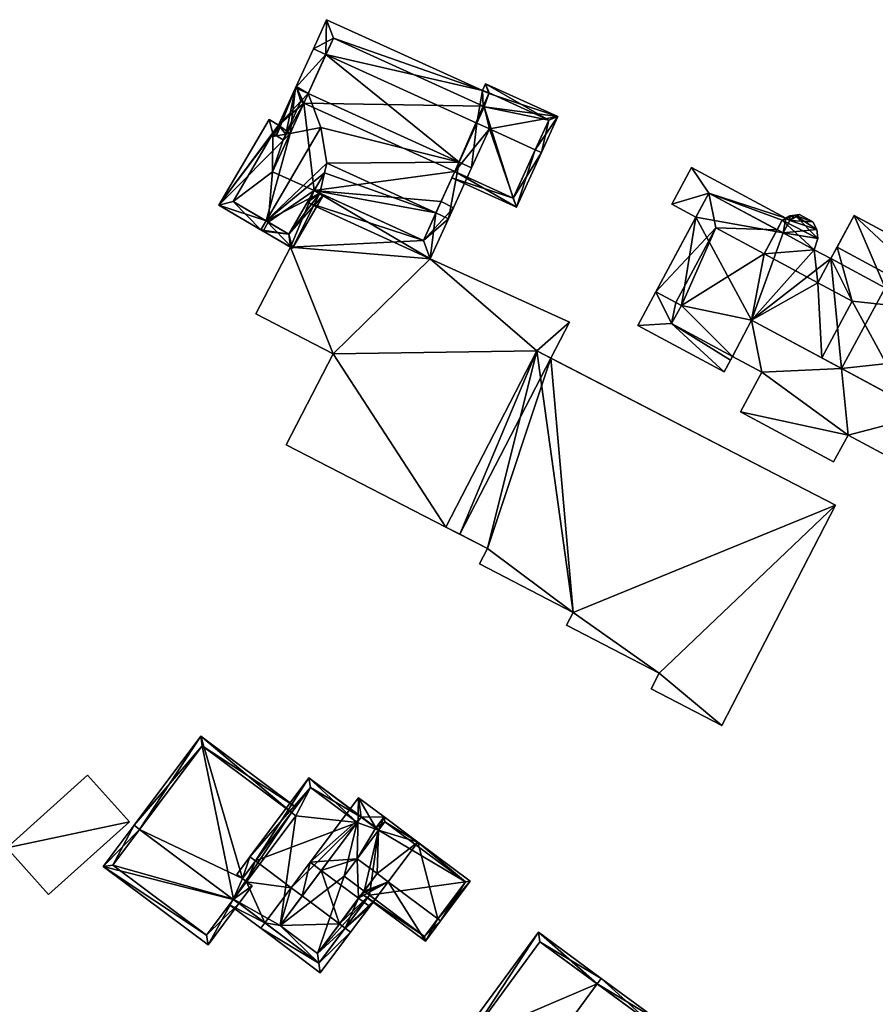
# Model space of a CAD drawing. Header units: inches. Extents: x 2685601 to 2690022, y 1235992 to 1239010.
# Tile 270 of 390: x 2689033 to 2689095, y 1237403 to 1237474. Entities that reach past the tile are written whole.
import ezdxf

# ---------------------------------------------------------------- set-up
doc = ezdxf.new("R2010")
doc.units = ezdxf.units.IN
doc.header["$MEASUREMENT"] = 0
doc.layers.add('Gebaeude Einzelhaus', color=10, linetype='Continuous')

msp = doc.modelspace()

# ---------------------------------------------------------------- meshes
at = {"layer": 'Gebaeude Einzelhaus'}
mesh = msp.add_polyface(dxfattribs=at)
corners = [(2689055.12, 1237471.391, 448.309), (2689055.165, 1237473.904, 446.886), (2689054.21, 1237471.805, 448.309), (2689066.45, 1237468.768, 446.886), (2689066.042, 1237466.42, 448.309), (2689066.49, 1237467.651, 447.503), (2689066.583, 1237467.609, 447.503), (2689066.904, 1237468.561, 446.886), (2689052.92, 1237468.969, 451.247), (2689053.83, 1237468.555, 451.247), (2689064.751, 1237463.585, 451.247), (2689065.661, 1237463.171, 451.247), (2689066.951, 1237466.006, 448.309), (2689063.991, 1237459.503, 447.55), (2689063.081, 1237459.916, 447.549), (2689054.74, 1237466.096, 449.541), (2689055.176, 1237463.514, 447.55), (2689052.521, 1237465.678, 448.349), (2689051.551, 1237465.496, 447.828), (2689051.319, 1237465.452, 447.703), (2689052.219, 1237465.622, 448.187), (2689052.034, 1237465.214, 447.776), (2689054.259, 1237461.532, 446.77), (2689053.752, 1237460.664, 446.413), (2689062.673, 1237456.605, 446.413), (2689055.016, 1237462.827, 447.303), (2689062.176, 1237457.929, 446.77), (2689054.67, 1237461.345, 446.77), (2689055.661, 1237472.579, 447.503), (2689063.464, 1237460.758, 444.819), (2689064.445, 1237462.912, 446.631), (2689062.176, 1237457.929, 444.816), (2689064.445, 1237462.912, 437.566), (2689063.464, 1237460.758, 437.566), (2689055.661, 1237472.579, 437.566), (2689066.49, 1237467.651, 437.566), (2689053.519, 1237467.872, 448.177), (2689053.519, 1237467.872, 437.566), (2689054.259, 1237461.532, 444.816), (2689066.583, 1237467.609, 437.566), (2689054.259, 1237461.532, 437.566), (2689062.176, 1237457.929, 437.566), (2689051.256, 1237462.899, 437.566)]
mesh.append_faces([[corners[k] for k in face] for face in [(3, 28, 1), (1, 28, 2), (2, 28, 0), (3, 5, 28), (3, 7, 5), (11, 4, 12), (11, 10, 4), (14, 10, 13), (13, 10, 11), (27, 23, 22), (27, 26, 23), (23, 26, 24), (24, 26, 13), (13, 26, 14), (8, 18, 19), (8, 20, 18), (18, 20, 21), (8, 17, 20), (8, 9, 17), (2, 0, 8), (8, 0, 9), (22, 14, 25), (25, 14, 16), (22, 24, 14), (14, 24, 13), (22, 23, 24), (20, 18, 21), (17, 8, 20), (20, 8, 18), (18, 8, 19), (15, 9, 17), (17, 9, 8), (14, 10, 16), (16, 10, 15), (15, 10, 9), (14, 13, 10), (10, 13, 11), (4, 11, 12), (0, 10, 4), (4, 10, 11), (0, 9, 10), (2, 8, 0), (0, 8, 9), (3, 5, 7), (3, 4, 5), (5, 4, 6), (3, 0, 4), (3, 1, 0), (0, 1, 2)]], dxfattribs={"color": 13})
mesh.append_faces([[corners[k] for k in face] for face in [(37, 40, 42), (40, 33, 41), (37, 32, 40), (40, 32, 33), (37, 35, 32), (32, 35, 39), (37, 34, 35), (27, 31, 26), (27, 38, 31), (27, 22, 38), (9, 36, 17), (36, 28, 37), (37, 28, 34), (9, 0, 36), (36, 0, 28), (34, 5, 35), (34, 28, 5), (10, 30, 4), (30, 29, 32), (32, 29, 33), (29, 26, 31), (10, 14, 30), (30, 14, 29), (29, 14, 26)]], dxfattribs={"color": 41})
mesh = msp.add_polyface(dxfattribs=at)
corners = [(2689051.695, 1237466.28, 447.638), (2689051.001, 1237466.685, 447.076), (2689047.371, 1237460.475, 447.076), (2689050.794, 1237459.343, 449.54), (2689050.416, 1237458.696, 449.54), (2689052.521, 1237465.678, 448.349), (2689054.74, 1237466.096, 449.541), (2689053.519, 1237467.872, 448.177), (2689052.963, 1237469.065, 447.421), (2689053.831, 1237468.558, 448.124), (2689052.693, 1237457.365, 446.413), (2689054.946, 1237461.22, 446.413), (2689054.67, 1237461.345, 446.77), (2689055.016, 1237462.827, 447.303), (2689055.176, 1237463.514, 447.55), (2689052.424, 1237458.391, 447.302), (2689053.301, 1237467.999, 448.001), (2689052.219, 1237465.622, 448.187), (2689051.551, 1237465.496, 447.828), (2689052.034, 1237465.214, 448.219), (2689051.27, 1237465.66, 447.6), (2689048.398, 1237460.744, 447.601), (2689053.519, 1237467.872, 437.566), (2689053.301, 1237467.999, 437.566), (2689052.034, 1237465.214, 437.566), (2689052.034, 1237465.214, 447.776), (2689051.27, 1237465.66, 437.566), (2689048.398, 1237460.744, 437.566), (2689050.934, 1237459.262, 444.812), (2689050.934, 1237459.262, 437.566), (2689052.424, 1237458.391, 444.812), (2689054.259, 1237461.532, 446.77), (2689054.259, 1237461.532, 444.816), (2689051.256, 1237462.899, 437.566), (2689054.259, 1237461.532, 437.566), (2689052.424, 1237458.391, 437.566)]
mesh.append_faces([[corners[k] for k in face] for face in [(2, 21, 4), (4, 21, 3), (0, 20, 1), (1, 20, 2), (2, 20, 21), (0, 18, 20), (0, 17, 18), (18, 17, 19), (9, 16, 8), (8, 16, 0), (0, 16, 17), (9, 7, 16), (11, 15, 12), (12, 15, 13), (15, 4, 3), (11, 10, 15), (15, 10, 4), (10, 3, 4), (3, 14, 6), (3, 13, 14), (10, 12, 3), (3, 12, 13), (10, 11, 12), (0, 7, 8), (8, 7, 9), (0, 5, 7), (5, 3, 6), (0, 2, 5), (5, 2, 3), (3, 2, 4), (0, 1, 2)]], dxfattribs={"color": 13})
mesh.append_faces([[corners[k] for k in face] for face in [(29, 34, 35), (26, 33, 27), (27, 33, 29), (29, 33, 34), (26, 24, 33), (33, 24, 22), (22, 24, 23), (31, 30, 32), (13, 15, 31), (31, 15, 30), (15, 28, 30), (28, 27, 29), (15, 21, 28), (28, 21, 27), (15, 3, 21), (21, 20, 27), (27, 20, 26), (25, 18, 19), (25, 20, 18), (25, 24, 20), (20, 24, 26), (23, 25, 16), (16, 25, 17), (17, 25, 19), (23, 24, 25), (23, 16, 22), (22, 16, 7)]], dxfattribs={"color": 41})
mesh = msp.add_polyface(dxfattribs=at)
corners = [(2689066.951, 1237466.006, 448.309), (2689066.042, 1237466.42, 448.309), (2689064.445, 1237462.912, 446.631), (2689068.92, 1237460.325, 446.413), (2689064.237, 1237462.456, 446.413), (2689070.269, 1237464.497, 448.309), (2689070.724, 1237464.29, 448.309), (2689066.583, 1237467.609, 447.503), (2689071.908, 1237466.89, 446.546), (2689066.904, 1237468.561, 446.886), (2689066.49, 1237467.651, 447.503), (2689066.678, 1237469.27, 446.546), (2689066.45, 1237468.768, 446.886), (2689068.673, 1237460.988, 446.631), (2689071.245, 1237466.643, 446.854), (2689066.925, 1237468.608, 446.855), (2689066.925, 1237468.608, 437.566), (2689071.245, 1237466.643, 437.566), (2689066.49, 1237467.651, 437.566), (2689064.445, 1237462.912, 437.566), (2689068.673, 1237460.988, 437.566), (2689066.583, 1237467.609, 437.566)]
mesh.append_faces([[corners[k] for k in face] for face in [(11, 15, 12), (12, 15, 9), (11, 14, 15), (14, 6, 5), (11, 8, 14), (14, 8, 6), (4, 13, 3), (3, 13, 6), (6, 13, 5), (4, 2, 13), (9, 11, 12), (9, 8, 11), (8, 5, 6), (8, 0, 5), (10, 7, 9), (9, 7, 8), (8, 7, 0), (0, 7, 1), (0, 3, 5), (5, 3, 6), (0, 2, 3), (3, 2, 4), (0, 1, 2)]], dxfattribs={"color": 13})
mesh.append_faces([[corners[k] for k in face] for face in [(17, 21, 16), (16, 21, 18), (17, 20, 21), (21, 20, 19), (14, 13, 17), (17, 13, 20), (14, 5, 13), (20, 13, 19), (19, 13, 2), (9, 18, 10), (9, 15, 18), (18, 15, 16), (15, 14, 16), (16, 14, 17)]], dxfattribs={"color": 41})
mesh = msp.add_polyface(dxfattribs=at)
corners = [(2689091.004, 1237449.426, 454.789), (2689093.208, 1237453.523, 454.789), (2689090.723, 1237454.859, 454.789), (2689085.928, 1237452.156, 454.789), (2689086.838, 1237456.949, 454.789), (2689080.85, 1237453.221, 454.789), (2689083.331, 1237458.835, 454.789), (2689080.433, 1237453.446, 454.789), (2689084.541, 1237449.539, 454.789), (2689080.141, 1237451.905, 454.789), (2689087.782, 1237458.703, 452.309), (2689082.843, 1237461.36, 452.309), (2689078.999, 1237454.216, 452.309), (2689097.294, 1237446.043, 454.789), (2689100.878, 1237449.57, 452.309), (2689100.885, 1237452.719, 454.789), (2689098.601, 1237445.34, 452.309), (2689101.969, 1237448.984, 450.238), (2689104.518, 1237453.723, 450.238), (2689093.345, 1237459.733, 450.238), (2689092.111, 1237457.439, 454.789), (2689091.667, 1237456.613, 454.789), (2689091.004, 1237449.427, 454.789), (2689082.843, 1237461.36, 451.66), (2689081.579, 1237463.206, 451.66), (2689080.148, 1237460.548, 451.66), (2689088.405, 1237459.535, 451.66), (2689081.899, 1237459.606, 451.66), (2689088.149, 1237459.386, 451.66), (2689087.782, 1237458.703, 451.66), (2689090.465, 1237457.26, 454.789), (2689088.149, 1237459.386, 454.789), (2689090.713, 1237458.064, 454.789), (2689089.052, 1237459.756, 454.789), (2689088.694, 1237459.703, 454.789), (2689090.645, 1237458.719, 454.789), (2689090.369, 1237459.284, 454.789), (2689089.396, 1237459.808, 454.789), (2689092.905, 1237443.839, 452.309), (2689086.659, 1237448.4, 452.309), (2689085.118, 1237445.534, 452.309), (2689092.438, 1237448.655, 452.309), (2689085.928, 1237452.156, 452.309), (2689084.541, 1237449.539, 452.309), (2689091.864, 1237441.904, 452.309), (2689096.696, 1237441.799, 452.309), (2689080.141, 1237451.905, 452.309), (2689084.397, 1237449.268, 452.309), (2689077.689, 1237451.78, 452.309), (2689080.433, 1237453.446, 452.309), (2689083.946, 1237448.414, 452.309), (2689080.85, 1237453.221, 452.309), (2689078.999, 1237454.216, 442.624), (2689081.899, 1237459.605, 442.624), (2689090.465, 1237457.26, 452.309), (2689091.667, 1237456.613, 442.624), (2689090.465, 1237457.26, 442.624), (2689091.667, 1237456.613, 452.309), (2689095.584, 1237454.506, 442.624), (2689092.438, 1237448.655, 442.624), (2689085.928, 1237452.156, 442.624), (2689080.85, 1237453.221, 442.624), (2689084.541, 1237449.539, 442.624), (2689088.201, 1237458.478, 442.624), (2689080.141, 1237451.905, 442.624), (2689082.843, 1237461.36, 442.624), (2689093.345, 1237459.733, 442.624), (2689104.518, 1237453.723, 442.624), (2689100.878, 1237449.57, 442.624), (2689098.601, 1237445.34, 442.624), (2689101.969, 1237448.984, 442.624), (2689081.579, 1237463.206, 442.624), (2689088.405, 1237459.535, 442.624), (2689080.148, 1237460.548, 442.624), (2689081.899, 1237459.606, 442.624), (2689088.688, 1237459.383, 442.624), (2689090.645, 1237458.719, 442.624), (2689090.713, 1237458.064, 442.624), (2689090.369, 1237459.284, 442.624), (2689089.396, 1237459.808, 442.624), (2689089.052, 1237459.756, 442.624), (2689088.694, 1237459.703, 442.624), (2689077.689, 1237451.78, 442.624), (2689083.946, 1237448.414, 442.624), (2689084.397, 1237449.268, 442.624), (2689086.659, 1237448.4, 442.624), (2689085.118, 1237445.534, 442.624), (2689091.864, 1237441.904, 442.624), (2689092.905, 1237443.839, 442.624), (2689096.696, 1237441.799, 442.624)]
mesh.append_faces([[corners[k] for k in face] for face in [(49, 46, 51), (46, 50, 47), (46, 48, 50), (49, 12, 46), (46, 12, 48), (43, 46, 47), (41, 38, 16), (16, 38, 45), (38, 40, 44), (43, 39, 42), (42, 39, 41), (41, 39, 38), (38, 39, 40), (33, 36, 37), (33, 35, 36), (33, 32, 35), (30, 2, 21), (30, 4, 2), (34, 31, 33), (33, 31, 32), (32, 31, 30), (30, 31, 4), (26, 23, 28), (28, 23, 29), (23, 25, 27), (26, 24, 23), (23, 24, 25), (21, 1, 20), (20, 1, 15), (15, 1, 13), (13, 1, 22), (21, 2, 1), (18, 19, 15), (15, 19, 20), (14, 18, 15), (14, 17, 18), (16, 14, 13), (13, 14, 15), (7, 6, 12), (12, 6, 11), (6, 10, 11), (6, 4, 10), (3, 5, 8), (8, 5, 9), (5, 6, 7), (3, 4, 5), (5, 4, 6), (0, 2, 3), (3, 2, 4), (0, 1, 2)]], dxfattribs={"color": 13})
mesh.append_faces([[corners[k] for k in face] for face in [(52, 64, 82), (82, 64, 83), (83, 64, 84), (52, 61, 64), (62, 84, 64), (86, 88, 87), (88, 69, 89), (88, 59, 69), (86, 85, 88), (88, 85, 59), (59, 85, 60), (60, 85, 62), (45, 69, 16), (45, 89, 69), (45, 38, 89), (89, 38, 88), (38, 44, 88), (88, 44, 87), (44, 40, 87), (87, 40, 86), (40, 39, 86), (86, 39, 85), (39, 43, 85), (85, 43, 62), (43, 47, 62), (62, 47, 84), (47, 50, 84), (84, 50, 83), (50, 48, 83), (83, 48, 82), (12, 52, 48), (48, 52, 82), (80, 75, 81), (81, 75, 72), (63, 77, 56), (75, 76, 63), (63, 76, 77), (75, 78, 76), (80, 79, 75), (75, 79, 78), (54, 32, 30), (56, 77, 54), (54, 77, 32), (21, 57, 30), (30, 57, 54), (10, 28, 29), (4, 31, 10), (10, 31, 28), (31, 26, 28), (26, 81, 72), (31, 34, 26), (26, 34, 81), (34, 33, 81), (81, 33, 80), (33, 37, 80), (80, 37, 79), (37, 36, 79), (79, 36, 78), (36, 35, 78), (78, 35, 76), (35, 32, 76), (76, 32, 77), (72, 65, 71), (71, 65, 73), (73, 65, 74), (72, 63, 65), (72, 75, 63), (73, 74, 25), (25, 74, 27), (25, 24, 73), (73, 24, 71), (24, 26, 71), (71, 26, 72), (58, 68, 59), (59, 68, 69), (58, 67, 68), (68, 67, 70), (58, 66, 67), (58, 55, 66), (18, 17, 67), (67, 17, 70), (17, 68, 70), (17, 14, 68), (69, 68, 16), (16, 68, 14), (16, 13, 41), (41, 13, 22), (20, 57, 21), (20, 19, 57), (57, 19, 55), (55, 19, 66), (19, 18, 66), (66, 18, 67), (63, 53, 65), (53, 61, 52), (61, 62, 64), (55, 60, 56), (56, 60, 63), (63, 60, 53), (53, 60, 61), (61, 60, 62), (55, 59, 60), (55, 58, 59), (57, 55, 54), (54, 55, 56), (23, 10, 29), (23, 11, 10), (0, 42, 41), (0, 3, 42), (3, 8, 42), (42, 8, 43), (46, 43, 9), (9, 43, 8), (51, 46, 5), (5, 46, 9), (49, 51, 7), (7, 51, 5), (7, 12, 49), (12, 27, 52), (52, 27, 53), (12, 11, 27), (27, 11, 23)]], dxfattribs={"color": 41})
mesh = msp.add_polyface(dxfattribs=at)
corners = [(2689066.803, 1237435.629, 446.413), (2689070.389, 1237449.93, 446.413), (2689063.804, 1237437.178, 446.413), (2689073.018, 1237431.011, 446.413), (2689092.009, 1237438.766, 446.413), (2689066.228, 1237434.518, 446.413), (2689079.239, 1237426.618, 446.413), (2689072.536, 1237430.079, 446.413), (2689083.776, 1237422.823, 446.413), (2689078.648, 1237425.471, 446.413), (2689055.646, 1237449.724, 444.806), (2689052.553, 1237457.446, 444.811), (2689050.055, 1237452.611, 444.806), (2689062.673, 1237456.605, 444.815), (2689062.176, 1237457.929, 444.816), (2689054.259, 1237461.532, 444.816), (2689052.424, 1237458.391, 444.812), (2689050.589, 1237458.594, 444.811), (2689063.804, 1237437.178, 444.8), (2689052.249, 1237443.144, 444.8), (2689070.389, 1237449.93, 444.812), (2689072.741, 1237452.024, 444.815), (2689071.392, 1237449.412, 444.812), (2689064.355, 1237460.298, 444.819), (2689063.464, 1237460.758, 444.819), (2689050.934, 1237459.262, 444.812), (2689092.009, 1237438.766, 437.566), (2689071.393, 1237449.411, 437.566), (2689064.807, 1237436.66, 437.566), (2689066.803, 1237435.629, 437.566), (2689063.803, 1237437.177, 437.566), (2689066.228, 1237434.518, 437.566), (2689073.018, 1237431.011, 437.566), (2689072.536, 1237430.079, 437.566), (2689079.239, 1237426.618, 437.566), (2689078.648, 1237425.471, 437.566), (2689083.776, 1237422.823, 437.566), (2689070.389, 1237449.93, 437.566), (2689064.355, 1237460.298, 437.566), (2689063.464, 1237460.758, 437.566), (2689050.934, 1237459.262, 437.566), (2689050.589, 1237458.594, 437.566), (2689052.553, 1237457.446, 437.566), (2689050.055, 1237452.611, 437.566), (2689055.646, 1237449.724, 437.566), (2689052.249, 1237443.144, 437.566), (2689072.741, 1237452.024, 437.566), (2689062.673, 1237456.605, 437.566), (2689052.424, 1237458.391, 437.566), (2689054.259, 1237461.532, 437.566), (2689062.176, 1237457.929, 437.566)]
mesh.append_faces([[corners[k] for k in face] for face in [(17, 16, 25), (14, 23, 24), (14, 13, 23), (13, 20, 21), (21, 20, 22), (13, 10, 20), (20, 10, 18), (18, 10, 19), (17, 11, 16), (16, 11, 15), (15, 11, 14), (14, 11, 13), (13, 11, 10), (10, 11, 12), (4, 6, 8), (8, 6, 9), (4, 3, 6), (6, 3, 7), (3, 0, 5), (4, 1, 3), (3, 1, 0), (0, 1, 2)]], dxfattribs={"color": 13})
mesh.append_faces([[corners[k] for k in face] for face in [(47, 50, 38), (38, 50, 39), (48, 41, 40), (47, 42, 50), (50, 42, 49), (49, 42, 48), (48, 42, 41), (47, 44, 42), (42, 44, 43), (44, 30, 45), (46, 37, 47), (47, 37, 44), (44, 37, 30), (46, 27, 37), (23, 13, 38), (38, 13, 47), (13, 21, 47), (47, 21, 46), (46, 22, 27), (46, 21, 22), (19, 30, 18), (19, 45, 30), (19, 44, 45), (19, 10, 44), (10, 12, 44), (44, 12, 43), (12, 42, 43), (12, 11, 42), (11, 17, 42), (42, 17, 41), (41, 17, 40), (40, 17, 25), (23, 38, 24), (24, 38, 39), (27, 28, 37), (37, 28, 30), (27, 29, 28), (27, 32, 29), (29, 32, 31), (32, 34, 33), (34, 36, 35), (27, 26, 32), (32, 26, 34), (34, 26, 36), (4, 8, 26), (26, 8, 36), (8, 9, 36), (36, 9, 35), (9, 6, 35), (35, 6, 34), (6, 7, 34), (34, 7, 33), (7, 3, 33), (33, 3, 32), (3, 5, 32), (32, 5, 31), (5, 0, 31), (31, 0, 29), (18, 0, 2), (18, 29, 0), (30, 28, 18), (18, 28, 29), (2, 20, 18), (2, 1, 20), (1, 22, 20), (22, 26, 27), (1, 4, 22), (22, 4, 26)]], dxfattribs={"color": 41})
mesh = msp.add_polyface(dxfattribs=at)
corners = [(2689048.418, 1237410.236, 445.565), (2689039, 1237412.616, 443.859), (2689046.585, 1237406.948, 443.859), (2689041.634, 1237415.306, 445.565), (2689041.234, 1237415.605, 445.565), (2689048.819, 1237409.936, 445.565), (2689052.636, 1237416.521, 442.097), (2689052.935, 1237416.921, 441.868), (2689046.059, 1237422.06, 441.868), (2689049.07, 1237411.75, 444.83), (2689049.779, 1237411.22, 444.83), (2689049.378, 1237411.52, 444.83), (2689039.7, 1237412.718, 444.088), (2689046.484, 1237407.648, 444.088), (2689046.16, 1237421.36, 442.097), (2689046.16, 1237421.36, 435.807), (2689052.636, 1237416.521, 435.807), (2689039.7, 1237412.718, 435.807), (2689046.484, 1237407.648, 435.807), (2689048.428, 1237410.249, 444.092), (2689048.428, 1237410.249, 435.807), (2689052.944, 1237416.29, 435.807)]
mesh.append_faces([[corners[k] for k in face] for face in [(14, 7, 6), (14, 8, 7), (14, 4, 8), (14, 3, 4), (5, 0, 10), (10, 0, 11), (1, 13, 2), (2, 13, 5), (5, 13, 0), (4, 12, 1), (1, 12, 13), (4, 3, 12), (9, 0, 11), (11, 0, 10), (10, 0, 5), (9, 3, 0), (6, 8, 9), (9, 8, 3), (3, 8, 4), (6, 7, 8), (0, 2, 5), (4, 1, 3), (3, 1, 0), (0, 1, 2)]], dxfattribs={"color": 13})
mesh.append_faces([[corners[k] for k in face] for face in [(16, 20, 15), (15, 20, 17), (17, 20, 18), (16, 21, 20), (19, 13, 20), (20, 13, 18), (11, 0, 19), (19, 0, 13), (13, 12, 18), (18, 12, 17), (3, 17, 12), (3, 14, 17), (17, 14, 15), (15, 6, 16), (15, 14, 6)]], dxfattribs={"color": 41})
mesh = msp.add_polyface(dxfattribs=at)
corners = [(2689040.895, 1237415.854, 441.104), (2689032.024, 1237413.963, 440.109), (2689035.048, 1237410.598, 441.104), (2689037.871, 1237419.219, 440.109), (2689040.895, 1237415.854, 435.147), (2689037.871, 1237419.219, 435.147), (2689032.024, 1237413.963, 435.147), (2689035.048, 1237410.598, 435.147)]
mesh.append_faces([[corners[k] for k in face] for face in [(3, 1, 0), (0, 1, 2)]], dxfattribs={"color": 13})
mesh.append_faces([[corners[k] for k in face] for face in [(6, 4, 7), (6, 5, 4), (0, 2, 4), (4, 2, 7), (2, 1, 7), (7, 1, 6), (1, 3, 6), (6, 3, 5), (3, 4, 5), (3, 0, 4)]], dxfattribs={"color": 41})
mesh = msp.add_polyface(dxfattribs=at)
corners = [(2689049.07, 1237411.75, 444.83), (2689049.616, 1237413.316, 445.565), (2689048.669, 1237412.049, 444.83), (2689050.017, 1237413.017, 445.565), (2689049.378, 1237411.52, 444.83), (2689050.704, 1237408.548, 444.092), (2689048.428, 1237410.249, 444.092), (2689052.6, 1237411.086, 445.565), (2689048.129, 1237409.848, 443.859), (2689050.405, 1237408.148, 443.859), (2689051.805, 1237408.35, 444.324), (2689054.61, 1237405.629, 444.092), (2689054.509, 1237406.329, 444.324), (2689056.506, 1237408.167, 445.565), (2689056.106, 1237408.466, 445.565), (2689053.402, 1237410.487, 445.565), (2689056.906, 1237407.868, 445.565), (2689058.676, 1237410.236, 444.035), (2689058.276, 1237410.535, 444.035), (2689057.876, 1237410.834, 444.035), (2689058.939, 1237415.267, 441.868), (2689057.67, 1237416.199, 441.875), (2689058.931, 1237415.256, 441.875), (2689053.893, 1237419.038, 441.868), (2689057.378, 1237415.809, 442.127), (2689053.994, 1237418.338, 442.127), (2689053.994, 1237418.338, 435.807), (2689057.378, 1237415.809, 435.807), (2689052.636, 1237416.521, 442.097), (2689052.636, 1237416.521, 435.807), (2689054.61, 1237405.629, 435.807), (2689048.428, 1237410.249, 435.807), (2689058.276, 1237410.535, 435.807), (2689052.944, 1237416.29, 435.807), (2689051.805, 1237408.35, 435.807), (2689054.509, 1237406.329, 435.807), (2689057.876, 1237410.834, 435.807)]
mesh.append_faces([[corners[k] for k in face] for face in [(25, 21, 24), (21, 20, 22), (25, 23, 21), (21, 23, 20), (25, 1, 23), (25, 3, 1), (16, 13, 17), (17, 13, 18), (1, 0, 2), (1, 3, 0), (5, 8, 6), (5, 9, 8), (24, 7, 15), (24, 3, 7), (24, 23, 3), (3, 23, 1), (24, 21, 23), (23, 21, 20), (20, 21, 22), (13, 18, 14), (14, 18, 19), (13, 17, 18), (13, 16, 17), (7, 10, 15), (12, 13, 14), (10, 11, 12), (12, 11, 13), (7, 5, 10), (10, 5, 11), (5, 8, 9), (5, 6, 8), (3, 4, 7), (7, 4, 5), (5, 4, 6), (3, 0, 4), (3, 1, 0), (0, 1, 2)]], dxfattribs={"color": 13})
mesh.append_faces([[corners[k] for k in face] for face in [(30, 35, 32), (32, 35, 36), (33, 34, 31), (31, 34, 30), (30, 34, 35), (33, 27, 34), (33, 26, 27), (33, 29, 26), (11, 18, 13), (11, 30, 18), (18, 30, 32), (30, 5, 31), (31, 5, 6), (30, 11, 5), (3, 28, 0), (28, 26, 29), (3, 25, 28), (28, 25, 26), (26, 24, 27), (26, 25, 24)]], dxfattribs={"color": 41})
mesh = msp.add_polyface(dxfattribs=at)
corners = [(2689054.61, 1237405.629, 444.092), (2689054.711, 1237404.929, 443.859), (2689056.906, 1237407.868, 445.565), (2689050.405, 1237408.148, 443.859), (2689056.506, 1237408.167, 445.565), (2689058.289, 1237409.716, 446.639), (2689057.488, 1237410.315, 446.639), (2689056.106, 1237408.466, 445.565), (2689054.783, 1237412.335, 446.639), (2689053.402, 1237410.487, 445.565), (2689053.981, 1237412.934, 446.639), (2689052.6, 1237411.086, 445.565), (2689051.805, 1237408.35, 444.324), (2689054.509, 1237406.329, 444.324), (2689050.704, 1237408.548, 444.092), (2689057.383, 1237413.185, 445.571), (2689057.468, 1237417.599, 443.859), (2689058.731, 1237415.406, 444.336), (2689059.329, 1237416.206, 443.859), (2689059.627, 1237411.507, 445.571), (2689058.826, 1237412.106, 445.571), (2689058.931, 1237415.256, 444.337), (2689057.67, 1237416.199, 444.337), (2689057.876, 1237410.834, 444.828), (2689057.876, 1237410.834, 444.035), (2689057.67, 1237416.199, 441.875), (2689058.931, 1237415.256, 441.875), (2689057.67, 1237416.199, 435.807), (2689058.931, 1237415.256, 435.807), (2689057.378, 1237415.809, 442.127), (2689057.378, 1237415.809, 435.807), (2689056.433, 1237411.913, 435.807), (2689054.509, 1237406.329, 435.807), (2689057.876, 1237410.834, 435.807), (2689051.805, 1237408.35, 435.807)]
mesh.append_faces([[corners[k] for k in face] for face in [(18, 22, 16), (16, 22, 10), (10, 22, 8), (18, 17, 22), (19, 6, 20), (19, 5, 6), (2, 4, 5), (5, 4, 6), (6, 4, 7), (14, 0, 3), (3, 0, 1), (1, 0, 2), (2, 0, 4), (11, 10, 9), (9, 10, 8), (17, 15, 21), (15, 6, 20), (20, 6, 19), (19, 6, 5), (15, 8, 6), (15, 10, 8), (18, 16, 17), (17, 16, 15), (15, 16, 10), (3, 0, 14), (7, 12, 13), (7, 9, 12), (9, 10, 11), (7, 8, 9), (9, 8, 10), (4, 6, 7), (7, 6, 8), (4, 5, 6), (0, 2, 4), (4, 2, 5), (3, 1, 0), (0, 1, 2)]], dxfattribs={"color": 13})
mesh.append_faces([[corners[k] for k in face] for face in [(30, 31, 34), (34, 31, 32), (32, 31, 33), (30, 28, 31), (30, 27, 28), (29, 25, 30), (30, 25, 27), (29, 22, 25), (9, 8, 29), (29, 8, 22), (25, 26, 27), (27, 26, 28), (25, 17, 26), (26, 17, 21), (25, 22, 17), (23, 7, 24), (20, 6, 23), (23, 6, 7)]], dxfattribs={"color": 41})
mesh = msp.add_polyface(dxfattribs=at)
corners = [(2689063.214, 1237408.826, 445.571), (2689063.415, 1237408.676, 445.571), (2689065.561, 1237411.549, 443.859), (2689061.774, 1237414.38, 443.859), (2689058.931, 1237415.256, 444.337), (2689059.329, 1237416.206, 443.859), (2689058.826, 1237412.106, 445.571), (2689059.627, 1237411.507, 445.571), (2689058.731, 1237415.406, 444.336), (2689057.383, 1237413.185, 445.571), (2689057.726, 1237410.633, 444.711), (2689062.315, 1237407.204, 444.711), (2689057.876, 1237410.834, 444.828), (2689065.211, 1237411.499, 443.978), (2689059.379, 1237415.856, 443.979), (2689062.264, 1237407.554, 444.828), (2689059.379, 1237415.856, 435.807), (2689065.211, 1237411.499, 435.807), (2689058.931, 1237415.256, 441.875), (2689058.931, 1237415.256, 435.807), (2689058.276, 1237410.535, 444.035), (2689062.264, 1237407.554, 435.807), (2689057.876, 1237410.834, 444.035), (2689058.276, 1237410.535, 435.807), (2689057.876, 1237410.834, 435.807), (2689056.433, 1237411.913, 435.807)]
mesh.append_faces([[corners[k] for k in face] for face in [(15, 10, 12), (15, 11, 10), (15, 1, 11), (15, 0, 1), (3, 14, 5), (5, 14, 8), (8, 14, 4), (3, 13, 14), (13, 1, 0), (3, 2, 13), (13, 2, 1), (12, 7, 6), (7, 11, 0), (0, 11, 1), (12, 10, 7), (7, 10, 11), (6, 4, 9), (4, 5, 8), (0, 3, 7), (7, 3, 6), (6, 3, 4), (4, 3, 5), (0, 2, 3), (0, 1, 2)]], dxfattribs={"color": 13})
mesh.append_faces([[corners[k] for k in face] for face in [(19, 24, 25), (19, 23, 24), (16, 17, 19), (19, 17, 23), (23, 17, 21), (13, 21, 17), (13, 15, 21), (13, 0, 15), (21, 20, 23), (20, 12, 22), (21, 15, 20), (20, 15, 12), (18, 16, 19), (4, 14, 18), (18, 14, 16), (17, 16, 13), (13, 16, 14)]], dxfattribs={"color": 41})
mesh = msp.add_polyface(dxfattribs=at)
corners = [(2689074.751, 1237404.122, 448.503), (2689070.495, 1237407.866, 445.47), (2689064.538, 1237399.753, 445.47), (2689075.046, 1237404.524, 448.503), (2689069.386, 1237396.813, 448.503), (2689069.09, 1237396.41, 448.503), (2689073.328, 1237393.299, 445.47), (2689079.284, 1237401.413, 445.47), (2689065.236, 1237399.86, 445.738), (2689070.603, 1237407.168, 445.739), (2689073.22, 1237393.998, 445.759), (2689078.585, 1237401.305, 445.758), (2689078.585, 1237401.305, 436.572), (2689070.603, 1237407.168, 436.572), (2689065.236, 1237399.86, 436.572), (2689073.22, 1237393.998, 436.572)]
mesh.append_faces([[corners[k] for k in face] for face in [(0, 9, 3), (11, 0, 3), (7, 11, 3), (6, 10, 11), (6, 11, 7), (4, 10, 5), (8, 4, 5), (5, 10, 6), (2, 8, 5), (9, 8, 1), (3, 9, 1), (1, 8, 2), (4, 7, 0), (0, 7, 3), (5, 6, 4), (4, 6, 7), (0, 2, 4), (4, 2, 5), (3, 1, 0), (0, 1, 2)]], dxfattribs={"color": 13})
mesh.append_faces([[corners[k] for k in face] for face in [(12, 15, 14), (12, 14, 13), (11, 15, 12), (10, 15, 11), (14, 15, 4), (4, 15, 10), (8, 14, 4), (13, 14, 8), (9, 13, 8), (12, 13, 0), (0, 13, 9), (11, 12, 0)]], dxfattribs={"color": 41})

doc.saveas('drawing.dxf')
